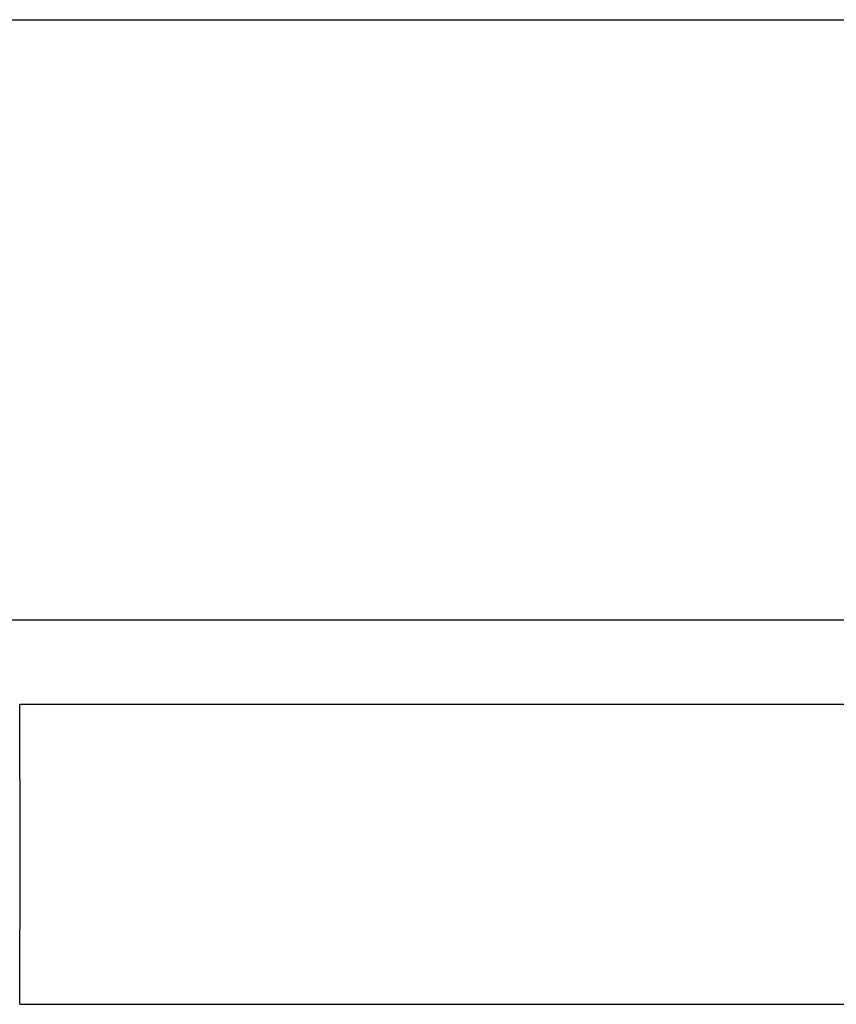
# Model space of a CAD drawing. Header units: inches. Extents: x 24 to 1128, y -94 to 748.
# Tile 528 of 546: x 698.25 to 702.33, y 601.14 to 606.06. Entities that reach past the tile are written whole.
import ezdxf

# ---------------------------------------------------------------- set-up
doc = ezdxf.new("R2010")
doc.units = ezdxf.units.IN
doc.header["$LTSCALE"] = 32
doc.header["$MEASUREMENT"] = 0
doc.layers.add('Dimension (ANSI)', color=7, linetype='Continuous', lineweight=25)
doc.layers.add('Visible (ANSI)', color=7, linetype='Continuous', lineweight=30)
doc.styles.add('Note Text (ANSI)', font='tahoma.ttf')
doc.dimstyles.new('Architectural (ANSI)', dxfattribs={"dimscale": 32, "dimtxt": 0.125, "dimasz": 0.098425, "dimexe": 0.125, "dimexo": 0.0625, "dimgap": 0.031496, "dimtad": 0, "dimtih": 1, "dimtoh": 1, "dimdec": 4, "dimrnd": 1e-08, "dimzin": 3, "dimdsep": 46, "dimlunit": 4, "dimtxsty": 'Note Text (ANSI)', "dimcen": 0.09, "dimdle": 0.393701, "dimclrd": 256, "dimclre": 256, "dimclrt": 256, "dimadec": 0, "dimazin": 3, "dimtfac": 0.96, "dimtofl": 0, "dimtmove": 0, "dimatfit": 3, "dimfxl": 1, "dimfrac": 2, "dimtolj": 1, "dimtzin": 12, "dimlwd": -1, "dimlwe": -1, "dimarcsym": 0})

# ---------------------------------------------------------------- blocks, each defined once
blk = doc.blocks.new('*D17')
at = {"layer": 'Defpoints', "color": 0, "transparency": 16777216}
for p in [(692.9153, 606.0589), (692.9153, 480.0589), (781.1171, 480.0589)]:
    blk.add_point(p, dxfattribs=at)
at = {"layer": 'Dimension (ANSI)', "transparency": 16777216}
for p, q in [((694.9153, 606.0589), (785.1171, 606.0589)), ((781.1171, 602.9093), (781.1171, 543.1487)), ((781.1171, 483.2085), (781.1171, 536.9691)), ((694.9153, 480.0589), (785.1171, 480.0589))]:
    blk.add_line(p, q, dxfattribs=at)
for points in [[(780.5922, 602.9093), (781.6421, 602.9093), (781.1171, 606.0589)], [(780.5922, 483.2085), (781.6421, 483.2085), (781.1171, 480.0589)]]:
    blk.add_solid(points, dxfattribs=at)
at = {"layer": 'Dimension (ANSI)', "transparency": 16777216, "insert": (774.3851, 542.1408), "char_height": 4, "attachment_point": 1, "style": 'Note Text (ANSI)'}
blk.add_mtext('\\A1;10\'-6"', dxfattribs=at)

msp = doc.modelspace()

# ---------------------------------------------------------------- linework, layer by layer
at = {"layer": 'Visible (ANSI)'}
for p, q in [((704.08683, 603.05891), (693.16529, 603.05891)), ((698.24529, 602.63891), (737.74529, 602.63891)), ((698.24529, 602.26391), (698.24529, 602.63891)), ((698.24529, 602.26391), (698.24529, 601.51391)), ((698.24529, 601.13891), (698.24529, 601.51391)), ((698.24529, 601.13891), (736.24529, 601.13891))]:
    msp.add_line(p, q, dxfattribs=at)

# ---------------------------------------------------------------- dimensions: what is measured, and where the dimension line sits
at = {"layer": 'Dimension (ANSI)'}
dim = msp.add_linear_dim(base=(781.11714, 480.05891), p1=(692.91529, 606.05891), p2=(692.91529, 480.05891), angle=90, dimstyle='Architectural (ANSI)', override={"dimgap": 0.031496, "dimdec": 4, "dimlfac": 1, "dimtol": 0, "dimlim": 0, "dimtp": 0, "dimtm": 0, "dimtdec": 2, "dimatfit": 1}, dxfattribs=at)
dim.commit()
dim.dimension.update_dxf_attribs({"geometry": '*D17', "text_midpoint": (781.11714, 540.05891), "dimtype": 160})

doc.saveas('drawing.dxf')
